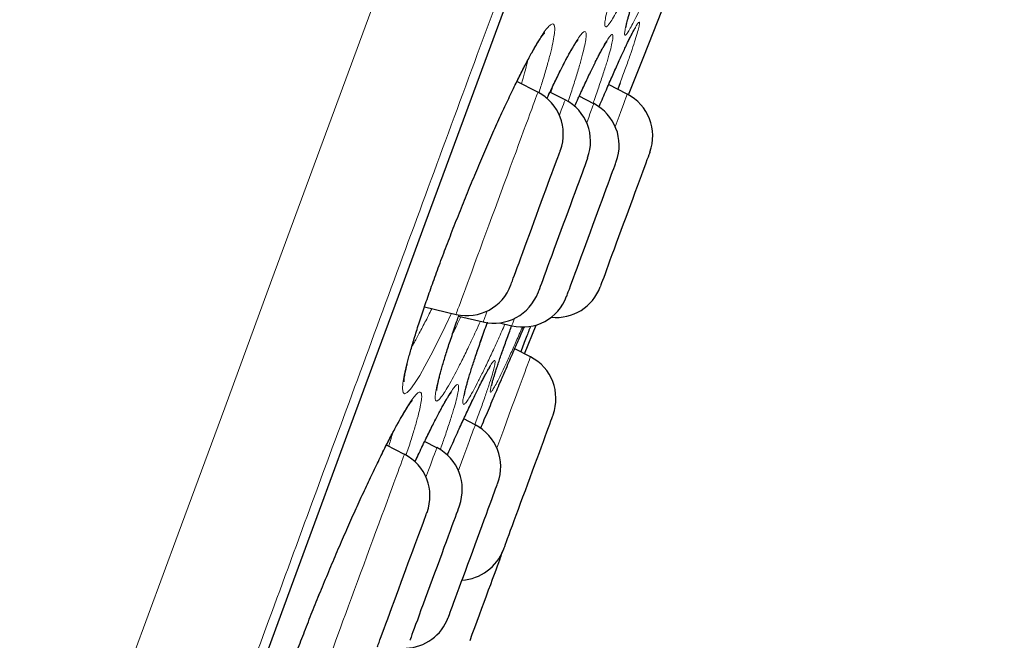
# Model space of a CAD drawing. Header units: millimetres. Extents: x 8 to 976, y 12 to 975.
# Tile 344 of 351: x 706 to 717, y 807 to 814. Entities that reach past the tile are written whole.
import ezdxf

# ---------------------------------------------------------------- set-up
doc = ezdxf.new("R2010")
doc.units = ezdxf.units.MM

msp = doc.modelspace()

# ---------------------------------------------------------------- linework, layer by layer
at = {"color": 7, "linetype": 'Continuous', "lineweight": 30}
for p, q in [((711.756, 813.082), (711.532, 813.197)), ((712.046, 813.002), (711.885, 813.085)), ((712.708, 813.063), (712.509, 813.165)), ((712.634, 813.184), (712.608, 813.114)), ((712.351, 812.961), (712.196, 813.041)), ((710.547, 810.797), (710.884, 810.718)), ((710.912, 810.7), (711.174, 810.638)), ((711.347, 810.628), (711.479, 810.597)), ((711.612, 810.3), (711.737, 810.605)), ((711.677, 810.267), (711.509, 810.353)), ((711.344, 809.971), (711.367, 810.025)), ((711.089, 809.541), (710.966, 809.605)), ((710.334, 809.228), (710.143, 809.327)), ((710.68, 809.299), (710.55, 809.366)), ((711.368, 808.161), (711.377, 808.189))]:
    msp.add_line(p, q, dxfattribs=at)
at = {"color": 252, "linetype": 'Continuous', "lineweight": 0, "flags": 128}
for points in [[(705.201, 800.998), (705.631, 802.162), (706.073, 803.362), (706.52, 804.573), (706.978, 805.815), (707.447, 807.085), (707.925, 808.381), (708.42, 809.725), (708.924, 811.09), (709.435, 812.474), (709.951, 813.875), (710.473, 815.289), (710.989, 816.688), (711.509, 818.096), (712.03, 819.509), (712.552, 820.924), (713.083, 822.365)], [(706.612, 800.998), (706.847, 801.634), (707.086, 802.283), (707.33, 802.944), (707.579, 803.618), (707.831, 804.303), (708.088, 804.999), (708.349, 805.705), (708.613, 806.422), (708.881, 807.148), (709.152, 807.884), (709.427, 808.628), (709.704, 809.38), (709.985, 810.14), (710.268, 810.907), (710.553, 811.68), (710.84, 812.459), (711.13, 813.244), (711.421, 814.034)], [(710.835, 810.73), (710.77, 810.591), (710.69, 810.428), (710.616, 810.283), (710.553, 810.167), (710.497, 810.068), (710.443, 809.983), (710.398, 809.922), (710.362, 809.885), (710.336, 809.873), (710.32, 809.886), (710.314, 809.924), (710.318, 809.986), (710.333, 810.072), (710.358, 810.181), (710.392, 810.31), (710.436, 810.458), (710.488, 810.624), (710.549, 810.805), (710.617, 811), (710.691, 811.205), (710.77, 811.417), (710.854, 811.636), (710.942, 811.856), (711.031, 812.077), (711.122, 812.295), (711.213, 812.506), (711.302, 812.709), (711.39, 812.902), (711.474, 813.081), (711.537, 813.21), (711.597, 813.33), (711.653, 813.438), (711.705, 813.533), (711.705, 813.533)], [(711.171, 811.496), (711.202, 811.581), (711.234, 811.668), (711.267, 811.756), (711.3, 811.845), (711.333, 811.935), (711.366, 812.024), (711.398, 812.113), (711.431, 812.2), (711.462, 812.286), (711.493, 812.369), (711.523, 812.45), (711.551, 812.527), (711.579, 812.601), (711.604, 812.671), (711.629, 812.737), (711.651, 812.798), (711.672, 812.853), (711.69, 812.903), (711.706, 812.948), (711.721, 812.986), (711.732, 813.018), (711.742, 813.044), (711.749, 813.063), (711.754, 813.076), (711.756, 813.082), (711.756, 813.082)], [(712.046, 813.002), (712.046, 813), (712.042, 812.992), (712.037, 812.976), (712.029, 812.954), (712.018, 812.926), (712.005, 812.891), (711.99, 812.85), (711.985, 812.837)], [(712.708, 813.063), (712.708, 813.062), (712.705, 813.055), (712.701, 813.042), (712.693, 813.022), (712.683, 812.996), (712.671, 812.963), (712.657, 812.924), (712.64, 812.879), (712.622, 812.828), (712.601, 812.772), (712.58, 812.716)], [(712.276, 812.758), (712.28, 812.768), (712.297, 812.814), (712.311, 812.854), (712.324, 812.888), (712.334, 812.916), (712.342, 812.937), (712.348, 812.952), (712.35, 812.96), (712.351, 812.961)], [(710.884, 810.718), (710.884, 810.718), (710.886, 810.722), (710.89, 810.733), (710.896, 810.751), (710.905, 810.776), (710.917, 810.806), (710.93, 810.843), (710.946, 810.886), (710.964, 810.935), (710.984, 810.99), (711.006, 811.049), (711.03, 811.114), (711.055, 811.183), (711.082, 811.256), (711.111, 811.333), (711.14, 811.413), (711.171, 811.496)], [(711.217, 810.755), (711.214, 810.747), (711.202, 810.713), (711.191, 810.685), (711.183, 810.663), (711.178, 810.648), (711.175, 810.64), (711.174, 810.638)], [(711.479, 810.597), (711.48, 810.6), (711.483, 810.609), (711.489, 810.624), (711.497, 810.647), (711.508, 810.675)], [(711.677, 810.267), (711.677, 810.267), (711.675, 810.263), (711.671, 810.252), (711.665, 810.235), (711.656, 810.211), (711.645, 810.18), (711.631, 810.144), (711.616, 810.101), (711.598, 810.052), (711.578, 809.998), (711.556, 809.939), (711.532, 809.874), (711.507, 809.806), (711.48, 809.733), (711.451, 809.656), (711.422, 809.576), (711.392, 809.494), (711.36, 809.409), (711.328, 809.322), (711.319, 809.297)], [(709.177, 807.101), (709.255, 807.305), (709.338, 807.516), (709.425, 807.733), (709.516, 807.953), (709.608, 808.172), (709.702, 808.388), (709.795, 808.598), (709.887, 808.8), (709.977, 808.992), (710.062, 809.169), (710.126, 809.298), (710.187, 809.417), (710.244, 809.524), (710.296, 809.619), (710.296, 809.619)], [(710.91, 809.055), (710.918, 809.078), (710.944, 809.146), (710.967, 809.211), (710.989, 809.27), (711.01, 809.325), (711.028, 809.374), (711.043, 809.417), (711.057, 809.454), (711.068, 809.484), (711.077, 809.509), (711.084, 809.526), (711.088, 809.537), (711.089, 809.541), (711.089, 809.541)], [(709.68, 807.455), (709.71, 807.535), (709.74, 807.617), (709.771, 807.701), (709.803, 807.788), (709.835, 807.876), (709.868, 807.964), (709.901, 808.054), (709.934, 808.143), (709.967, 808.232), (709.999, 808.32), (710.031, 808.406), (710.062, 808.49), (710.092, 808.572), (710.121, 808.65), (710.149, 808.725), (710.175, 808.797), (710.2, 808.864), (710.223, 808.926), (710.244, 808.983), (710.263, 809.035), (710.28, 809.081), (710.295, 809.121), (710.308, 809.155), (710.318, 809.183), (710.326, 809.204), (710.331, 809.219), (710.334, 809.227), (710.334, 809.228)], [(710.68, 809.299), (710.68, 809.298), (710.677, 809.291), (710.672, 809.277), (710.665, 809.257), (710.655, 809.23), (710.642, 809.197), (710.628, 809.157), (710.611, 809.112), (710.592, 809.06), (710.571, 809.004), (710.564, 808.984)], [(709.462, 806.864), (709.463, 806.867), (709.467, 806.876), (709.472, 806.891), (709.481, 806.914), (709.491, 806.943), (709.504, 806.978), (709.519, 807.019), (709.537, 807.066), (709.556, 807.119), (709.578, 807.177), (709.601, 807.24), (709.626, 807.308), (709.652, 807.38), (709.68, 807.455)]]:
    msp.add_lwpolyline(points, dxfattribs=at)
at = {"color": 7, "linetype": 'Continuous', "lineweight": 30, "flags": 128}
for points in [[(712.722, 813.055), (712.884, 813.465), (713.274, 814.457)], [(706.618, 801.011), (706.853, 801.646), (707.092, 802.295), (707.336, 802.956), (707.584, 803.629), (707.836, 804.313), (708.093, 805.009), (708.354, 805.715), (708.618, 806.431), (708.885, 807.157), (709.157, 807.892), (709.431, 808.635), (709.708, 809.387), (709.988, 810.146), (710.271, 810.912), (710.556, 811.685), (710.843, 812.464), (711.133, 813.249), (711.424, 814.038)], [(711.642, 811.503), (711.666, 811.569), (711.691, 811.637), (711.716, 811.706), (711.742, 811.775), (711.767, 811.844), (711.792, 811.912), (711.817, 811.979), (711.841, 812.043), (711.863, 812.105), (711.885, 812.163), (711.905, 812.217), (711.923, 812.267), (711.94, 812.313), (711.955, 812.353), (711.968, 812.387), (711.978, 812.415), (711.986, 812.437), (711.992, 812.453), (711.995, 812.462), (711.996, 812.465)], [(712.287, 812.385), (712.287, 812.385), (712.285, 812.381), (712.281, 812.37), (712.275, 812.353), (712.266, 812.33), (712.255, 812.3), (712.242, 812.264), (712.227, 812.223), (712.21, 812.177), (712.191, 812.126), (712.171, 812.071), (712.149, 812.011), (712.126, 811.949), (712.102, 811.884), (712.077, 811.817), (712.052, 811.749), (712.027, 811.68), (712.001, 811.611), (711.976, 811.542), (711.951, 811.475), (711.927, 811.409), (711.903, 811.346), (711.881, 811.285), (711.86, 811.229), (711.841, 811.176), (711.823, 811.128), (711.807, 811.085), (711.793, 811.048), (711.782, 811.016), (711.772, 810.991), (711.765, 810.971), (711.76, 810.959), (711.758, 810.952), (711.758, 810.952)], [(712.948, 812.445), (712.947, 812.442), (712.944, 812.432), (712.937, 812.416), (712.929, 812.393), (712.918, 812.364), (712.905, 812.329), (712.891, 812.288), (712.874, 812.243), (712.855, 812.192), (712.835, 812.137), (712.813, 812.079), (712.79, 812.017), (712.766, 811.952), (712.742, 811.885), (712.717, 811.817), (712.691, 811.748), (712.666, 811.679), (712.64, 811.61), (712.615, 811.542), (712.591, 811.476), (712.568, 811.413), (712.545, 811.352), (712.524, 811.295), (712.505, 811.242), (712.487, 811.194), (712.471, 811.15), (712.457, 811.112), (712.445, 811.08), (712.435, 811.053), (712.428, 811.034), (712.423, 811.02), (712.42, 811.013), (712.42, 811.012)], [(712.195, 811.269), (712.217, 811.331), (712.241, 811.395), (712.266, 811.461), (712.291, 811.529), (712.316, 811.598), (712.342, 811.668), (712.367, 811.736), (712.392, 811.804), (712.417, 811.87), (712.44, 811.934), (712.463, 811.995), (712.484, 812.053), (712.504, 812.107), (712.522, 812.156), (712.538, 812.2), (712.552, 812.239), (712.565, 812.272), (712.575, 812.299), (712.582, 812.32), (712.588, 812.334), (712.591, 812.342), (712.591, 812.344)], [(711.468, 811.032), (711.468, 811.033), (711.471, 811.041), (711.476, 811.055), (711.484, 811.076), (711.494, 811.102), (711.506, 811.135), (711.52, 811.174), (711.536, 811.218), (711.555, 811.267), (711.574, 811.321), (711.595, 811.378), (711.618, 811.439), (711.642, 811.503)], [(712.063, 810.911), (712.063, 810.913), (712.067, 810.922), (712.072, 810.938), (712.08, 810.959), (712.091, 810.988), (712.103, 811.022), (712.118, 811.061), (712.135, 811.107), (712.153, 811.156), (712.173, 811.211), (712.195, 811.269)], [(711.917, 809.649), (711.916, 809.648), (711.914, 809.641), (711.909, 809.627), (711.901, 809.607), (711.891, 809.58), (711.879, 809.547), (711.865, 809.509), (711.849, 809.465), (711.831, 809.416), (711.811, 809.363), (711.79, 809.306), (711.768, 809.245), (711.744, 809.181), (711.72, 809.115), (711.695, 809.048), (711.67, 808.979), (711.644, 808.91), (711.619, 808.841), (711.593, 808.772), (711.569, 808.706), (711.545, 808.641), (711.522, 808.579), (711.501, 808.521), (711.481, 808.466), (711.462, 808.416), (711.445, 808.37), (711.43, 808.33), (711.418, 808.296), (711.407, 808.267), (711.399, 808.244), (711.393, 808.228), (711.389, 808.219), (711.388, 808.216)], [(710.878, 807.701), (710.897, 807.752), (710.918, 807.808), (710.94, 807.867), (710.963, 807.929), (710.987, 807.994), (711.011, 808.061), (711.037, 808.13), (711.062, 808.199), (711.088, 808.268), (711.113, 808.337), (711.138, 808.404), (711.162, 808.47), (711.185, 808.533), (711.207, 808.593), (711.228, 808.649), (711.248, 808.702), (711.265, 808.749), (711.281, 808.792), (711.295, 808.829), (711.306, 808.861), (711.316, 808.886), (711.323, 808.905), (711.327, 808.918), (711.329, 808.923), (711.33, 808.924)], [(710.921, 808.682), (710.92, 808.682), (710.919, 808.677), (710.914, 808.665), (710.908, 808.647), (710.899, 808.622), (710.887, 808.592), (710.874, 808.555), (710.858, 808.513), (710.841, 808.466), (710.822, 808.414), (710.801, 808.358), (710.779, 808.298), (710.756, 808.236), (710.732, 808.17), (710.707, 808.103), (710.682, 808.035), (710.656, 807.965), (710.631, 807.896), (710.605, 807.828), (710.581, 807.761), (710.557, 807.695), (710.533, 807.632), (710.511, 807.573), (710.491, 807.517), (710.472, 807.465), (710.454, 807.418), (710.439, 807.376), (710.425, 807.339), (710.414, 807.309), (710.405, 807.284), (710.398, 807.266), (710.394, 807.254), (710.392, 807.249), (710.392, 807.249)], [(710.178, 807.536), (710.201, 807.598), (710.225, 807.662), (710.249, 807.729), (710.274, 807.797), (710.3, 807.866), (710.325, 807.935), (710.351, 808.004), (710.376, 808.072), (710.4, 808.138), (710.424, 808.202), (710.446, 808.263), (710.467, 808.32), (710.487, 808.374), (710.505, 808.423), (710.522, 808.467), (710.536, 808.506), (710.548, 808.539), (710.558, 808.566), (710.566, 808.587), (710.571, 808.602), (710.574, 808.609), (710.575, 808.611)], [(711.368, 808.161), (711.368, 808.161), (711.366, 808.157), (711.362, 808.145), (711.356, 808.127), (711.347, 808.103), (711.335, 808.073), (711.322, 808.037), (711.307, 807.995), (711.289, 807.948), (711.27, 807.897), (711.25, 807.841), (711.228, 807.781), (711.205, 807.719), (711.181, 807.653), (711.156, 807.586), (711.131, 807.518), (711.105, 807.449), (711.08, 807.38), (711.054, 807.311), (711.03, 807.244)], [(710.801, 807.491), (710.801, 807.491), (710.803, 807.495), (710.807, 807.506), (710.813, 807.523), (710.822, 807.547), (710.833, 807.577), (710.846, 807.613), (710.861, 807.654), (710.878, 807.701)], [(710.046, 807.178), (710.047, 807.18), (710.05, 807.189), (710.056, 807.205), (710.064, 807.227), (710.074, 807.255), (710.087, 807.289), (710.102, 807.329), (710.118, 807.374), (710.137, 807.424), (710.157, 807.478), (710.178, 807.536)]]:
    msp.add_lwpolyline(points, dxfattribs=at)
at = {"color": 7, "linetype": 'Continuous', "lineweight": 30}
for centre, start, end in [((711.527, 812.638), 339.7512, 62.7512), ((711.817, 812.558), 339.7512, 62.7512), ((712.479, 812.618), 339.7512, 62.7512), ((712.122, 812.517), 339.7512, 62.7512), ((710.999, 811.205), 256.7512, 339.7512), ((711.951, 811.185), 264.0578, 339.7512), ((711.289, 811.125), 256.7512, 339.7512), ((711.593, 811.084), 256.7512, 339.7512), ((711.448, 809.822), 339.7512, 62.7512), ((710.86, 809.097), 339.7512, 62.7512), ((710.106, 808.784), 339.7512, 62.7512), ((710.451, 808.855), 339.7512, 62.7512), ((710.919, 808.389), 273.3294, 339.7512), ((710.332, 807.664), 272.2345, 339.7512)]:
    msp.add_arc(centre, 0.5, start, end, dxfattribs=at)
at = {"color": 252, "linetype": 'Continuous', "lineweight": 0}
for points, knots in [([(725.422, 852.278), (725.42, 852.273), (725.415, 852.261), (725.38, 852.165), (725.324, 852.013), (725.245, 851.798), (725.144, 851.525), (725.022, 851.194), (724.88, 850.809), (724.717, 850.367), (724.532, 849.866), (724.325, 849.306), (724.097, 848.687), (723.849, 848.013), (723.581, 847.287), (723.295, 846.513), (722.993, 845.694), (722.676, 844.834), (722.341, 843.928), (721.989, 842.972), (721.619, 841.968), (721.231, 840.917), (720.828, 839.826), (720.412, 838.697), (719.985, 837.54), (719.549, 836.358), (719.105, 835.154), (718.65, 833.922), (718.184, 832.658), (717.706, 831.362), (717.218, 830.038), (716.722, 828.696), (716.221, 827.337), (715.718, 825.974), (715.215, 824.609), (714.711, 823.243), (714.206, 821.873), (713.696, 820.492), (713.184, 819.103), (712.669, 817.708), (712.157, 816.318), (711.647, 814.937), (711.144, 813.574), (710.649, 812.233), (710.163, 810.915), (709.684, 809.616), (709.209, 808.328), (708.74, 807.056), (708.277, 805.803), (707.825, 804.578), (707.385, 803.383), (706.959, 802.229), (706.549, 801.116), (706.154, 800.047), (705.773, 799.015), (705.405, 798.017), (705.051, 797.057), (704.711, 796.135), (704.389, 795.261), (704.084, 794.436), (703.8, 793.666), (703.536, 792.951), (703.293, 792.292), (703.069, 791.685), (702.864, 791.129), (702.679, 790.626), (702.513, 790.177), (702.369, 789.787), (702.247, 789.456), (702.148, 789.188), (702.071, 788.979), (702.017, 788.832), (701.983, 788.74), (701.979, 788.728), (701.977, 788.723)], [0, 0, 0, 0, 0.014, 0.028, 0.042, 0.056, 0.0699999, 0.08375, 0.0975, 0.11125, 0.125, 0.139, 0.153, 0.167, 0.1809999, 0.1949999, 0.2087499, 0.2225, 0.23625, 0.25, 0.264, 0.278, 0.292, 0.306, 0.3199999, 0.33375, 0.3475, 0.36125, 0.375, 0.389, 0.4029999, 0.4169999, 0.4309999, 0.4449999, 0.4587499, 0.4725, 0.48625, 0.5, 0.5139999, 0.5279999, 0.542, 0.556, 0.5699999, 0.5837499, 0.5974999, 0.61125, 0.625, 0.639, 0.653, 0.6669999, 0.6809999, 0.6949999, 0.7087499, 0.7225, 0.73625, 0.75, 0.764, 0.778, 0.7919999, 0.8059999, 0.8199999, 0.8337499, 0.8475, 0.8612499, 0.875, 0.889, 0.903, 0.9169999, 0.9309999, 0.9449999, 0.9587499, 0.9724999, 0.98625, 1, 1, 1, 1]), ([(712.898, 814.591), (712.896, 814.586), (712.869, 814.522), (712.82, 814.413), (712.752, 814.262), (712.689, 814.128), (712.632, 814.011), (712.582, 813.917), (712.541, 813.846), (712.508, 813.799), (712.485, 813.776), (712.471, 813.779), (712.467, 813.806), (712.473, 813.858), (712.489, 813.935), (712.514, 814.034), (712.548, 814.155), (712.591, 814.297), (712.643, 814.457), (712.688, 814.592), (712.717, 814.678), (712.725, 814.699)], [0, 0, 0, 0, 0.004882, 0.059371, 0.113859, 0.17154, 0.229407, 0.28709, 0.344754, 0.402602, 0.460268, 0.518032, 0.57598, 0.633744, 0.691484, 0.749408, 0.807148, 0.864909, 0.922856, 0.980615, 1, 1, 1, 1]), ([(713.076, 814.501), (713.058, 814.457), (713.016, 814.357), (712.954, 814.215), (712.892, 814.075), (712.836, 813.953), (712.787, 813.852), (712.747, 813.775), (712.716, 813.721), (712.694, 813.692), (712.681, 813.688), (712.678, 813.708), (712.685, 813.754), (712.702, 813.824), (712.728, 813.917), (712.763, 814.032), (712.807, 814.168), (712.859, 814.324), (712.907, 814.462), (712.939, 814.553), (712.949, 814.581)], [0, 0, 0, 0, 0.043004, 0.098117, 0.156412, 0.214893, 0.273191, 0.33147, 0.389932, 0.44821, 0.50658, 0.565137, 0.623506, 0.681855, 0.740388, 0.798737, 0.857118, 0.915685, 0.974068, 1, 1, 1, 1]), ([(712.634, 813.445), (712.644, 813.468), (712.665, 813.514), (712.702, 813.592), (712.742, 813.675), (712.781, 813.751), (712.81, 813.803), (712.83, 813.83), (712.84, 813.832), (712.839, 813.81), (712.829, 813.762), (712.809, 813.691), (712.779, 813.596), (712.739, 813.479), (712.692, 813.343), (712.653, 813.237), (712.634, 813.184)], [0, 0, 0, 0, 0.040809, 0.081618, 0.157996, 0.234613, 0.310984, 0.387397, 0.464048, 0.540454, 0.617038, 0.693868, 0.770449, 0.846885, 0.923564, 1, 1, 1, 1]), ([(711.705, 813.533), (711.725, 813.567), (711.764, 813.636), (711.814, 813.712), (711.857, 813.77), (711.891, 813.804), (711.917, 813.814), (711.932, 813.8), (711.937, 813.759), (711.932, 813.695), (711.916, 813.608), (711.891, 813.498), (711.855, 813.367), (711.814, 813.227), (711.781, 813.123), (711.766, 813.076)], [0, 0, 0, 0, 0.075277, 0.150776, 0.226054, 0.304826, 0.38385, 0.462623, 0.54125, 0.62013, 0.698761, 0.77749, 0.856468, 0.935194, 1, 1, 1, 1]), ([(712.055, 813.432), (712.075, 813.468), (712.113, 813.539), (712.161, 813.619), (712.201, 813.681), (712.233, 813.719), (712.256, 813.733), (712.269, 813.722), (712.272, 813.686), (712.264, 813.626), (712.247, 813.542), (712.219, 813.436), (712.183, 813.308), (712.136, 813.16), (712.1, 813.05), (712.078, 812.986), (712.077, 812.983)], [0, 0, 0, 0, 0.074224, 0.148666, 0.222891, 0.300107, 0.37757, 0.454787, 0.531857, 0.609174, 0.686248, 0.76343, 0.840859, 0.918042, 0.994918, 1, 1, 1, 1]), ([(712.345, 813.36), (712.356, 813.38), (712.376, 813.422), (712.413, 813.495), (712.454, 813.571), (712.494, 813.638), (712.524, 813.682), (712.545, 813.7), (712.556, 813.694), (712.556, 813.664), (712.547, 813.608), (712.527, 813.528), (712.498, 813.426), (712.46, 813.303), (712.411, 813.158), (712.373, 813.044), (712.348, 812.975), (712.344, 812.965)], [0, 0, 0, 0, 0.039265, 0.078533, 0.154087, 0.229879, 0.305429, 0.381034, 0.456876, 0.532475, 0.608248, 0.684261, 0.760033, 0.835631, 0.911472, 0.987071, 1, 1, 1, 1]), ([(711.58, 813.173), (711.592, 813.212), (711.617, 813.298), (711.639, 813.38), (711.647, 813.419), (711.648, 813.424)], [0, 0, 0, 0, 0.4234415, 0.9197357, 1, 1, 1, 1]), ([(711.852, 813.016), (711.865, 813.046), (711.9, 813.12), (711.951, 813.226), (712.006, 813.337), (712.039, 813.4), (712.055, 813.432)], [0, 0, 0, 0, 0.181956, 0.454984, 0.728017, 1, 1, 1, 1]), ([(712.405, 812.924), (712.413, 812.943), (712.448, 813.026), (712.505, 813.156), (712.574, 813.313), (712.614, 813.401), (712.634, 813.445)], [0, 0, 0, 0, 0.0925994, 0.4010867, 0.7005428, 1, 1, 1, 1]), ([(712.147, 812.933), (712.169, 812.982), (712.217, 813.088), (712.284, 813.232), (712.325, 813.317), (712.345, 813.36)], [0, 0, 0, 0, 0.303904, 0.651948, 1, 1, 1, 1]), ([(711.894, 813.081), (711.896, 813.086), (711.904, 813.111), (711.911, 813.132), (711.916, 813.149)], [0, 0, 0, 0, 0.1958659, 1, 1, 1, 1]), ([(710.415, 810.379), (710.418, 810.385), (710.44, 810.421), (710.486, 810.505), (710.552, 810.63), (710.602, 810.729), (710.626, 810.779)], [0, 0, 0, 0, 0.067381, 0.363822, 0.683467, 1, 1, 1, 1]), ([(711.144, 810.645), (711.128, 810.609), (711.084, 810.513), (711.018, 810.372), (710.947, 810.227), (710.884, 810.104), (710.828, 810), (710.778, 809.913), (710.735, 809.848), (710.702, 809.807), (710.678, 809.792), (710.664, 809.801), (710.661, 809.835), (710.668, 809.893), (710.685, 809.976), (710.711, 810.081), (710.748, 810.207), (710.793, 810.352), (710.848, 810.517), (710.889, 810.639), (710.914, 810.709), (710.916, 810.715)], [0, 0, 0, 0, 0.03344, 0.090472, 0.147325, 0.200069, 0.252816, 0.310063, 0.367491, 0.424732, 0.481708, 0.538863, 0.595837, 0.652916, 0.71018, 0.767259, 0.824088, 0.881098, 0.937928, 0.994788, 1, 1, 1, 1]), ([(710.847, 810.51), (710.858, 810.532), (710.886, 810.588), (710.918, 810.654), (710.937, 810.694)], [0, 0, 0, 0, 0.399815, 1, 1, 1, 1]), ([(711.405, 810.615), (711.394, 810.589), (711.357, 810.505), (711.299, 810.377), (711.23, 810.229), (711.167, 810.097), (711.109, 809.983), (711.06, 809.891), (711.02, 809.823), (710.989, 809.778), (710.968, 809.757), (710.957, 809.762), (710.955, 809.792), (710.964, 809.846), (710.983, 809.924), (711.012, 810.025), (711.05, 810.147), (711.097, 810.289), (711.153, 810.45), (711.194, 810.567), (711.218, 810.632), (711.218, 810.634)], [0, 0, 0, 0, 0.023889, 0.078367, 0.132844, 0.190469, 0.248278, 0.305905, 0.363512, 0.421303, 0.47891, 0.536594, 0.594461, 0.652146, 0.709787, 0.767613, 0.825256, 0.882913, 0.940753, 0.99841, 1, 1, 1, 1]), ([(711.582, 810.563), (711.56, 810.513), (711.515, 810.408), (711.453, 810.271), (711.397, 810.15), (711.349, 810.05), (711.309, 809.973), (711.28, 809.92), (711.259, 809.891), (711.249, 809.888), (711.249, 809.909), (711.258, 809.955), (711.278, 810.025), (711.307, 810.118), (711.346, 810.233), (711.394, 810.369), (711.438, 810.492), (711.468, 810.575), (711.477, 810.6)], [0, 0, 0, 0, 0.0606332, 0.125639, 0.1908538, 0.2558621, 0.3208471, 0.3860376, 0.4510224, 0.5160876, 0.5813614, 0.6464275, 0.7114551, 0.7766914, 0.8417191, 0.9067808, 0.9720511, 1, 1, 1, 1]), ([(711.099, 809.885), (711.109, 809.906), (711.129, 809.948), (711.166, 810.021), (711.206, 810.098), (711.245, 810.166), (711.275, 810.211), (711.294, 810.231), (711.302, 810.226), (711.301, 810.197), (711.289, 810.142), (711.267, 810.065), (711.235, 809.965), (711.193, 809.842), (711.143, 809.703), (711.104, 809.597), (711.084, 809.544)], [0, 0, 0, 0, 0.03986, 0.079719, 0.156495, 0.233514, 0.310281, 0.387083, 0.464127, 0.540921, 0.617877, 0.695078, 0.772029, 0.848811, 0.925837, 1, 1, 1, 1]), ([(710.705, 809.675), (710.724, 809.711), (710.762, 809.782), (710.809, 809.862), (710.849, 809.924), (710.88, 809.962), (710.901, 809.976), (710.912, 809.965), (710.913, 809.93), (710.903, 809.87), (710.882, 809.787), (710.852, 809.682), (710.811, 809.555), (710.766, 809.42), (710.731, 809.321), (710.715, 809.277)], [0, 0, 0, 0, 0.0758012, 0.1518288, 0.2276335, 0.3065048, 0.3856291, 0.4645013, 0.5431962, 0.6221425, 0.7008408, 0.7796363, 0.8586846, 0.9374821, 1, 1, 1, 1]), ([(711.345, 809.974), (711.347, 809.979), (711.355, 809.998), (711.363, 810.016), (711.368, 810.028)], [0, 0, 0, 0, 0.301554, 1, 1, 1, 1]), ([(710.296, 809.619), (710.316, 809.653), (710.355, 809.72), (710.405, 809.796), (710.447, 809.853), (710.48, 809.887), (710.504, 809.896), (710.517, 809.881), (710.52, 809.841), (710.512, 809.777), (710.494, 809.69), (710.465, 809.58), (710.426, 809.449), (710.388, 809.328), (710.36, 809.245), (710.351, 809.218)], [0, 0, 0, 0, 0.077413, 0.155051, 0.232465, 0.313506, 0.394806, 0.475847, 0.556705, 0.63782, 0.718679, 0.799617, 0.880817, 0.961755, 1, 1, 1, 1]), ([(710.792, 809.22), (710.796, 809.23), (710.83, 809.306), (710.888, 809.436), (710.966, 809.605), (711.037, 809.757), (711.078, 809.843), (711.099, 809.885)], [0, 0, 0, 0, 0.037365, 0.280276, 0.522428, 0.761218, 1, 1, 1, 1]), ([(710.446, 809.149), (710.457, 809.172), (710.49, 809.243), (710.541, 809.35), (710.6, 809.471), (710.655, 809.581), (710.688, 809.644), (710.705, 809.675)], [0, 0, 0, 0, 0.108913, 0.331261, 0.554462, 0.777659, 1, 1, 1, 1]), ([(710.167, 809.315), (710.174, 809.335), (710.191, 809.388), (710.202, 809.43), (710.21, 809.456)], [0, 0, 0, 0, 0.388139, 1, 1, 1, 1])]:
    msp.add_open_spline(points, degree=3, knots=knots, dxfattribs=at)
at = {"color": 7, "linetype": 'Continuous', "lineweight": 30}
for points, knots in [([(712.694, 813.772), (712.694, 813.772), (712.694, 813.772), (712.694, 813.776), (712.696, 813.785), (712.699, 813.8), (712.704, 813.823), (712.712, 813.852), (712.721, 813.888), (712.733, 813.93), (712.748, 813.978), (712.764, 814.032), (712.783, 814.092), (712.804, 814.156), (712.827, 814.225), (712.851, 814.298), (712.878, 814.376), (712.906, 814.458), (712.93, 814.526), (712.945, 814.569), (712.949, 814.581)], [0, 0, 0, 0, 0.0100869, 0.0474955, 0.0910876, 0.1406968, 0.1955326, 0.2544408, 0.3162486, 0.3799879, 0.4449273, 0.5105535, 0.5765021, 0.642499, 0.7083342, 0.7736794, 0.839365, 0.9058243, 0.9729539, 1, 1, 1, 1]), ([(710.33, 810.002), (710.33, 810.002), (710.33, 810.003), (710.33, 810.009), (710.331, 810.022), (710.333, 810.04), (710.337, 810.066), (710.343, 810.099), (710.351, 810.138), (710.362, 810.184), (710.375, 810.236), (710.39, 810.294), (710.408, 810.358), (710.428, 810.426), (710.451, 810.5), (710.475, 810.578), (710.501, 810.659), (710.529, 810.744), (710.559, 810.833), (710.591, 810.923), (710.624, 811.017), (710.659, 811.114), (710.695, 811.214), (710.733, 811.316), (710.772, 811.421), (710.813, 811.527), (710.855, 811.635), (710.898, 811.743), (710.941, 811.852), (710.984, 811.96), (711.028, 812.067), (711.072, 812.173), (711.115, 812.276), (711.158, 812.378), (711.202, 812.478), (711.245, 812.577), (711.288, 812.675), (711.331, 812.77), (711.373, 812.863), (711.415, 812.953), (711.455, 813.039), (711.495, 813.122), (711.534, 813.2), (711.57, 813.274), (711.606, 813.343), (711.639, 813.407), (711.666, 813.457), (711.686, 813.494), (711.706, 813.529), (711.728, 813.568), (711.753, 813.608), (711.774, 813.643), (711.793, 813.671), (711.808, 813.692), (711.819, 813.706), (711.826, 813.713), (711.829, 813.717), (711.829, 813.716), (711.829, 813.716)], [0, 0, 0, 0, 0.007722, 0.019751, 0.032841, 0.047341, 0.063086, 0.079882, 0.09752, 0.115804, 0.134573, 0.153695, 0.173066, 0.192602, 0.212235, 0.231906, 0.251561, 0.271159, 0.290676, 0.310065, 0.329362, 0.348882, 0.368596, 0.388475, 0.408487, 0.428591, 0.448749, 0.46891, 0.489025, 0.509053, 0.528957, 0.548711, 0.568288, 0.587673, 0.607131, 0.626763, 0.646519, 0.66638, 0.686323, 0.706318, 0.726332, 0.746317, 0.766243, 0.786069, 0.805764, 0.825292, 0.844614, 0.854853, 0.865069, 0.883882, 0.902577, 0.921057, 0.939179, 0.956738, 0.971507, 0.985027, 0.997159, 1, 1, 1, 1]), ([(712.502, 813.149), (712.508, 813.163), (712.526, 813.203), (712.554, 813.266), (712.585, 813.337), (712.616, 813.404), (712.644, 813.466), (712.671, 813.524), (712.695, 813.577), (712.718, 813.624), (712.738, 813.665), (712.756, 813.7), (712.771, 813.728), (712.782, 813.748), (712.79, 813.762), (712.794, 813.769), (712.796, 813.772), (712.796, 813.771), (712.796, 813.771)], [0, 0, 0, 0, 0.0394, 0.114036, 0.188897, 0.264094, 0.339556, 0.415173, 0.490772, 0.566109, 0.64091, 0.714749, 0.787027, 0.849464, 0.906757, 0.957174, 0.999701, 1, 1, 1, 1]), ([(711.852, 813.016), (711.856, 813.024), (711.873, 813.061), (711.902, 813.121), (711.938, 813.196), (711.972, 813.265), (712.003, 813.328), (712.025, 813.371), (712.042, 813.404), (712.059, 813.435), (712.081, 813.477), (712.105, 813.52), (712.127, 813.557), (712.146, 813.588), (712.161, 813.611), (712.173, 813.628), (712.181, 813.638), (712.185, 813.643), (712.185, 813.643), (712.185, 813.643)], [0, 0, 0, 0, 0.024012, 0.100387, 0.176381, 0.251883, 0.326767, 0.39595, 0.41676, 0.455937, 0.528585, 0.600938, 0.672703, 0.743388, 0.812278, 0.871034, 0.92497, 0.973206, 1, 1, 1, 1]), ([(712.147, 812.933), (712.148, 812.934), (712.162, 812.964), (712.182, 813.01), (712.208, 813.066), (712.233, 813.12), (712.261, 813.181), (712.293, 813.248), (712.323, 813.311), (712.351, 813.369), (712.378, 813.423), (712.403, 813.471), (712.425, 813.513), (712.445, 813.549), (712.461, 813.577), (712.474, 813.598), (712.483, 813.613), (712.489, 813.621), (712.492, 813.625), (712.491, 813.624), (712.491, 813.624)], [0, 0, 0, 0, 0.0040085, 0.0753565, 0.1203309, 0.1574666, 0.2276628, 0.298027, 0.3686339, 0.4393936, 0.5101377, 0.5806378, 0.6506064, 0.7196388, 0.7871688, 0.8456841, 0.8998655, 0.9484806, 0.9907595, 1, 1, 1, 1]), ([(712.405, 812.924), (712.407, 812.929), (712.422, 812.963), (712.449, 813.025), (712.479, 813.096), (712.497, 813.136), (712.502, 813.149)], [0, 0, 0, 0, 0.0516935, 0.4338332, 0.8138777, 1, 1, 1, 1]), ([(710.678, 809.908), (710.678, 809.908), (710.678, 809.909), (710.679, 809.916), (710.68, 809.93), (710.684, 809.949), (710.689, 809.976), (710.697, 810.01), (710.706, 810.05), (710.719, 810.097), (710.733, 810.15), (710.75, 810.208), (710.77, 810.272), (710.791, 810.342), (710.815, 810.415), (710.841, 810.493), (710.869, 810.575), (710.894, 810.649), (710.911, 810.697), (710.917, 810.715)], [0, 0, 0, 0, 0.0329056, 0.0752126, 0.1216816, 0.173324, 0.2293858, 0.2890407, 0.351468, 0.4159638, 0.4819658, 0.549036, 0.6168318, 0.6850809, 0.7535748, 0.8221054, 0.890503, 0.9586601, 1, 1, 1, 1]), ([(710.972, 809.854), (710.972, 809.854), (710.972, 809.853), (710.972, 809.857), (710.974, 809.866), (710.977, 809.882), (710.981, 809.904), (710.989, 809.933), (710.998, 809.969), (711.01, 810.011), (711.024, 810.06), (711.041, 810.114), (711.06, 810.174), (711.081, 810.238), (711.104, 810.307), (711.129, 810.38), (711.156, 810.458), (711.185, 810.539), (711.206, 810.598), (711.218, 810.631), (711.219, 810.633)], [0, 0, 0, 0, 0.0098165, 0.0483867, 0.0929059, 0.1432738, 0.1988276, 0.2585501, 0.3213597, 0.3862999, 0.4526363, 0.5198264, 0.5874715, 0.6552856, 0.7230142, 0.7906021, 0.8575544, 0.9253709, 0.9939339, 1, 1, 1, 1]), ([(711.264, 809.961), (711.264, 809.961), (711.263, 809.96), (711.264, 809.964), (711.266, 809.971), (711.269, 809.985), (711.274, 810.006), (711.282, 810.033), (711.292, 810.067), (711.305, 810.107), (711.32, 810.154), (711.337, 810.206), (711.357, 810.264), (711.379, 810.326), (711.403, 810.393), (711.428, 810.465), (711.453, 810.533), (711.47, 810.58), (711.478, 810.6)], [0, 0, 0, 0, 0.0026144, 0.0431959, 0.0912245, 0.1466514, 0.2085769, 0.2755542, 0.3460924, 0.4189564, 0.4932498, 0.5683479, 0.6438316, 0.7193765, 0.7947419, 0.8697385, 0.9443709, 1, 1, 1, 1]), ([(711.368, 810.028), (711.377, 810.049), (711.401, 810.104), (711.45, 810.217), (711.512, 810.361), (711.571, 810.494), (711.602, 810.563), (711.612, 810.587)], [0, 0, 0, 0, 0.097993, 0.254183, 0.546425, 0.839572, 1, 1, 1, 1]), ([(711.678, 810.593), (711.663, 810.554), (711.632, 810.472), (711.593, 810.373), (711.573, 810.32)], [0, 0, 0, 0, 0.472412, 1, 1, 1, 1]), ([(711.592, 810.585), (711.589, 810.578), (711.586, 810.57), (711.583, 810.564), (711.582, 810.563)], [0, 0, 0, 0, 0.8930716, 1, 1, 1, 1]), ([(710.962, 809.595), (710.968, 809.609), (710.986, 809.647), (711.014, 809.708), (711.046, 809.776), (711.077, 809.839), (711.106, 809.898), (711.132, 809.952), (711.157, 810.001), (711.18, 810.044), (711.2, 810.081), (711.217, 810.112), (711.23, 810.135), (711.24, 810.151), (711.246, 810.159), (711.249, 810.163), (711.248, 810.163), (711.248, 810.163)], [0, 0, 0, 0, 0.041481, 0.119971, 0.198669, 0.277673, 0.356894, 0.436186, 0.515293, 0.59394, 0.671723, 0.748067, 0.822107, 0.883718, 0.93891, 0.986517, 1, 1, 1, 1]), ([(711.146, 809.503), (711.159, 809.535), (711.201, 809.636), (711.269, 809.795), (711.32, 809.916), (711.345, 809.974)], [0, 0, 0, 0, 0.193524, 0.61548, 1, 1, 1, 1]), ([(710.446, 809.148), (710.458, 809.173), (710.483, 809.226), (710.52, 809.304), (710.558, 809.382), (710.594, 809.455), (710.628, 809.524), (710.66, 809.587), (710.685, 809.636), (710.709, 809.681), (710.731, 809.722), (710.756, 809.765), (710.777, 809.803), (710.796, 809.835), (710.812, 809.859), (710.824, 809.876), (710.831, 809.886), (710.836, 809.892), (710.836, 809.892), (710.836, 809.892)], [0, 0, 0, 0, 0.0591639, 0.1282404, 0.1970825, 0.2655853, 0.3336367, 0.4011378, 0.468619, 0.5039502, 0.5696317, 0.6350975, 0.7001052, 0.7642259, 0.8268339, 0.8804139, 0.9295687, 0.9733735, 1, 1, 1, 1]), ([(708.865, 806.1), (708.865, 806.1), (708.865, 806.099), (708.865, 806.104), (708.866, 806.114), (708.868, 806.13), (708.872, 806.153), (708.879, 806.183), (708.887, 806.22), (708.898, 806.263), (708.911, 806.313), (708.927, 806.369), (708.946, 806.43), (708.966, 806.497), (708.989, 806.568), (709.015, 806.644), (709.042, 806.724), (709.071, 806.807), (709.102, 806.894), (709.134, 806.983), (709.168, 807.075), (709.204, 807.17), (709.242, 807.268), (709.281, 807.369), (709.321, 807.473), (709.363, 807.578), (709.406, 807.685), (709.45, 807.792), (709.495, 807.9), (709.54, 808.008), (709.585, 808.115), (709.63, 808.221), (709.675, 808.325), (709.72, 808.427), (709.764, 808.527), (709.809, 808.626), (709.853, 808.724), (709.897, 808.82), (709.941, 808.913), (709.984, 809.004), (710.026, 809.091), (710.067, 809.175), (710.106, 809.255), (710.144, 809.331), (710.181, 809.402), (710.216, 809.468), (710.248, 809.528), (710.273, 809.574), (710.297, 809.616), (710.32, 809.655), (710.345, 809.695), (710.366, 809.73), (710.385, 809.758), (710.4, 809.779), (710.411, 809.793), (710.418, 809.8), (710.421, 809.803), (710.42, 809.803), (710.42, 809.803)], [0, 0, 0, 0, 0.0036917, 0.0150896, 0.0279799, 0.0419525, 0.057282, 0.073746, 0.0911265, 0.1092119, 0.1278278, 0.1468312, 0.1661105, 0.1855759, 0.2051579, 0.2247926, 0.2444292, 0.2640199, 0.283537, 0.3029579, 0.3222189, 0.3415987, 0.3611862, 0.3809503, 0.4008606, 0.4208792, 0.4409719, 0.4610909, 0.4811851, 0.5012114, 0.5211314, 0.5409122, 0.5605294, 0.5799651, 0.5993064, 0.6188357, 0.6384975, 0.6582742, 0.6781439, 0.6980787, 0.718046, 0.7380113, 0.7579324, 0.777774, 0.7975024, 0.8170825, 0.8364803, 0.8552125, 0.8654087, 0.8842129, 0.9029073, 0.9213966, 0.9395362, 0.9571182, 0.9718804, 0.985352, 0.9973818, 1, 1, 1, 1]), ([(710.792, 809.22), (710.794, 809.225), (710.81, 809.261), (710.839, 809.327), (710.879, 809.415), (710.917, 809.498), (710.944, 809.557), (710.958, 809.588), (710.962, 809.595)], [0, 0, 0, 0, 0.035372, 0.266352, 0.496354, 0.72516, 0.938482, 1, 1, 1, 1])]:
    msp.add_open_spline(points, degree=3, knots=knots, dxfattribs=at)

doc.saveas('drawing.dxf')
